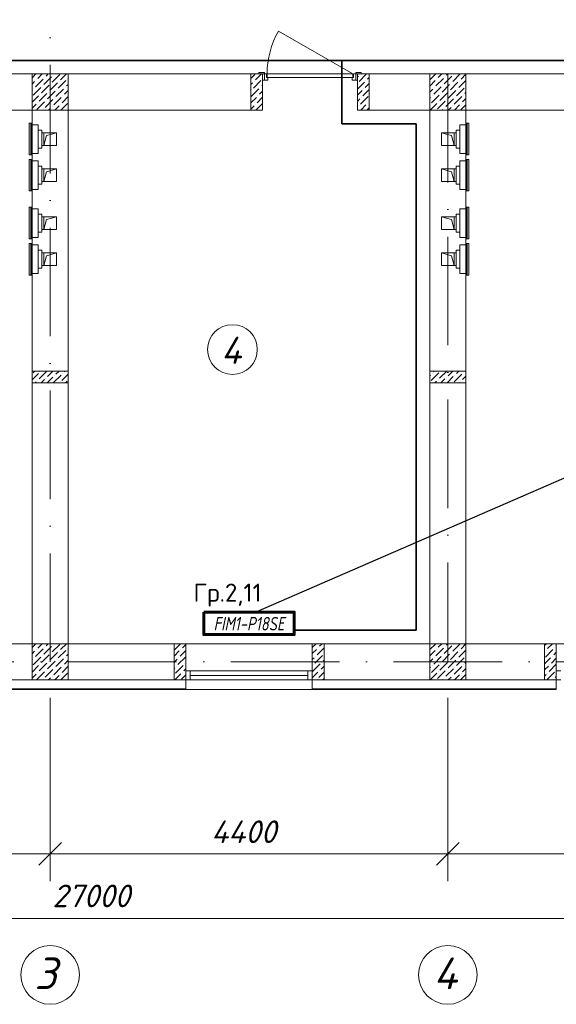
# Model space of a CAD drawing. Header units: millimetres. Extents: x 1114507 to 93926427, y 174473 to 817039.
# Tile 375 of 483: x 1909515 to 1915452, y 763038 to 773925. Entities that reach past the tile are written whole.
import ezdxf
from ezdxf.enums import TextEntityAlignment as Align

# ---------------------------------------------------------------- set-up
doc = ezdxf.new("R2010")
doc.units = ezdxf.units.MM
doc.linetypes.add('ACAD_ISO10W100', pattern=[18, 12, -3, 0, -3])
doc.linetypes.add('ADSK_Скрыто', pattern=[6, 3, -3])
for name, color, linetype, lineweight in [('_Hidden_', 7, 'ADSK_Скрыто', 9), ('Doors', 86, 'Continuous', 13), ('expl', 234, 'Continuous', 13), ('Mechanical Equipment', 7, 'Continuous', 18), ('PLAN', 250, 'Continuous', 25), ('Radiator', 40, 'Continuous', 60), ('размеры', 12, 'Continuous', 15), ('ТЕХНОЛОГИЯ', 36, 'Continuous', 18)]:
    doc.layers.add(name, color=color, linetype=linetype, lineweight=lineweight)
for name, color, linetype in [('chiller fankoyl', 7, 'Continuous'), ('RAZMERNAR', 152, 'Continuous'), ('ventilatsiya', 7, 'Continuous')]:
    doc.layers.add(name, color=color, linetype=linetype)
doc.styles.add('iso', font='isocpeur.TTF')
doc.styles.add('ISOC-330-0.77', font='isocpeui.ttf', dxfattribs={"width": 0.77, "height": 330})
doc.styles.get("Standard").update_dxf_attribs({"font": 'isocpeui.ttf'})
doc.styles.add('Суннат', font='ariali.ttf', dxfattribs={"height": 250})

# ---------------------------------------------------------------- blocks, each defined once
blk = doc.blocks.new('blokqav2mak')
at = {"color": 1, "linetype": 'ACAD_ISO10W100', "lineweight": 0, "ltscale": 100}
for p, q in [((1558682, 782425), (1558682, 766825)), ((1563082, 773325), (1563082, 766825)), ((1572682, 766825), (1545682, 766825))]:
    blk.add_line(p, q, dxfattribs=at)
at = {"lineweight": 0, "ltscale": 100}
for p, q in [((1558882, 773325), (1557682, 773325)), ((1561032, 773325), (1558882, 773325)), ((1558882, 773325), (1558882, 767025)), ((1561032, 772925), (1561032, 773325)), ((1562882, 773325), (1562082, 773325)), ((1562082, 772925), (1562082, 773325)), ((1562882, 773325), (1562882, 767025)), ((1570632, 773325), (1563282, 773325)), ((1558482, 772925), (1557682, 772925)), ((1558482, 772925), (1558482, 767025)), ((1561032, 772925), (1558882, 772925)), ((1562882, 772925), (1562082, 772925)), ((1570632, 772925), (1563282, 772925)), ((1563282, 772925), (1563282, 767025)), ((1557482, 767025), (1560052, 767025)), ((1560182, 767025), (1560182, 766625)), ((1561582, 767025), (1560182, 767025)), ((1561582, 767025), (1561582, 766625)), ((1561712, 767025), (1564282, 767025)), ((1564282, 767025), (1564282, 766625)), ((1565682, 767025), (1564282, 767025)), ((1557482, 766625), (1560182, 766625)), ((1561712, 766625), (1564152, 766625)), ((1561582, 766518), (1560182, 766518))]:
    blk.add_line(p, q, dxfattribs=at)
at = {"linetype": 'Continuous', "lineweight": 0, "ltscale": 100}
for p, q in [((1558482, 773282), (1558525, 773325)), ((1558482, 773214), (1558510, 773243)), ((1558519, 773184), (1558603, 773268)), ((1558527, 773260), (1558527, 773260)), ((1558544, 773276), (1558593, 773325)), ((1558611, 773209), (1558696, 773293)), ((1558620, 773285), (1558620, 773285)), ((1558637, 773302), (1558660, 773325)), ((1558704, 773234), (1558788, 773318)), ((1558712, 773310), (1558712, 773310)), ((1558771, 773167), (1558856, 773251)), ((1558780, 773243), (1558780, 773243)), ((1558797, 773260), (1558862, 773325)), ((1558872, 773268), (1558872, 773268)), ((1560902, 773274, 0), (1560947, 773319, 0)), ((1560930, 773167, 0), (1561014, 773251, 0)), ((1560938, 773243, 0), (1560938, 773243, 0)), ((1560955, 773260, 0), (1561020, 773325, 0)), ((1561031, 773268, 0), (1561031, 773268, 0)), ((1562082, 773292, 0), (1562092, 773302, 0)), ((1562082, 773157, 0), (1562159, 773234, 0)), ((1562100, 773243, 0), (1562183, 773325, 0)), ((1562109, 773319, 0), (1562109, 773319, 0)), ((1562176, 773251, 0), (1562176, 773251, 0)), ((1562193, 773268, 0), (1562212, 773287, 0)), ((1562882, 773191), (1562942, 773251)), ((1562883, 773260), (1562949, 773325)), ((1562950, 773192), (1563034, 773276)), ((1562959, 773268), (1562959, 773268)), ((1562976, 773285), (1563016, 773325)), ((1563043, 773217), (1563127, 773302)), ((1563051, 773293), (1563051, 773293)), ((1563068, 773310), (1563083, 773325)), ((1563110, 773150), (1563194, 773234)), ((1563136, 773243), (1563218, 773325)), ((1563144, 773318), (1563144, 773318)), ((1563203, 773175), (1563282, 773254)), ((1563211, 773251), (1563211, 773251)), ((1563228, 773268), (1563282, 773322)), ((1558482, 773147), (1558485, 773150)), ((1558494, 773091), (1558578, 773175)), ((1558502, 773167), (1558502, 773167)), ((1558586, 773116), (1558670, 773201)), ((1558595, 773192), (1558595, 773192)), ((1558653, 773049), (1558738, 773133)), ((1558662, 773125), (1558662, 773125)), ((1558679, 773142), (1558763, 773226)), ((1558687, 773217), (1558687, 773217)), ((1558746, 773074), (1558830, 773158)), ((1558754, 773150), (1558754, 773150)), ((1558839, 773100), (1558882, 773143)), ((1558847, 773175), (1558847, 773175)), ((1558864, 773192), (1558882, 773210)), ((1560902, 773207, 0), (1560921, 773226, 0)), ((1560904, 773074, 0), (1560989, 773159, 0)), ((1560913, 773150, 0), (1560913, 773150, 0)), ((1560997, 773100, 0), (1561032, 773135, 0)), ((1561005, 773175, 0), (1561005, 773175, 0)), ((1561022, 773192, 0), (1561032, 773202, 0)), ((1562082, 773090, 0), (1562134, 773142, 0)), ((1562084, 773226, 0), (1562084, 773226, 0)), ((1562143, 773083, 0), (1562212, 773152, 0)), ((1562151, 773159, 0), (1562151, 773159, 0)), ((1562168, 773175, 0), (1562212, 773220, 0)), ((1562882, 773124), (1562917, 773158)), ((1562925, 773100), (1563009, 773184)), ((1562933, 773175), (1562933, 773175)), ((1563018, 773125), (1563102, 773209)), ((1563026, 773201), (1563026, 773201)), ((1563085, 773057), (1563169, 773142)), ((1563093, 773133), (1563093, 773133)), ((1563119, 773226), (1563119, 773226)), ((1563178, 773083), (1563262, 773167)), ((1563186, 773158), (1563186, 773158)), ((1563270, 773108), (1563282, 773120)), ((1563279, 773184), (1563279, 773184)), ((1558482, 773012), (1558552, 773083)), ((1558536, 772931), (1558620, 773015)), ((1558561, 773024), (1558645, 773108)), ((1558569, 773100), (1558569, 773100)), ((1558628, 772956), (1558712, 773041)), ((1558637, 773032), (1558637, 773032)), ((1558721, 772982), (1558805, 773066)), ((1558729, 773057), (1558729, 773057)), ((1558813, 773007), (1558882, 773076)), ((1558822, 773083), (1558822, 773083)), ((1560902, 773005, 0), (1560963, 773066, 0)), ((1560972, 773007, 0), (1561032, 773067, 0)), ((1560980, 773083, 0), (1560980, 773083, 0)), ((1562082, 773022, 0), (1562109, 773049, 0)), ((1562117, 772990, 0), (1562201, 773074, 0)), ((1562126, 773066, 0), (1562126, 773066, 0)), ((1562210, 773015, 0), (1562212, 773018, 0)), ((1562882, 773057), (1562891, 773066)), ((1562900, 773007), (1562984, 773091)), ((1562908, 773083), (1562908, 773083)), ((1562967, 772940), (1563051, 773024)), ((1562976, 773015), (1562976, 773015)), ((1562992, 773032), (1563077, 773116)), ((1563001, 773108), (1563001, 773108)), ((1563060, 772965), (1563144, 773049)), ((1563068, 773041), (1563068, 773041)), ((1563152, 772990), (1563237, 773074)), ((1563161, 773066), (1563161, 773066)), ((1563245, 773015), (1563282, 773052)), ((1563253, 773091), (1563253, 773091)), ((1558482, 772945), (1558527, 772990)), ((1558544, 773007), (1558544, 773007)), ((1558611, 772940), (1558611, 772940)), ((1558664, 772925), (1558687, 772948)), ((1558704, 772965), (1558704, 772965)), ((1558732, 772925), (1558780, 772973)), ((1558797, 772990), (1558797, 772990)), ((1558799, 772925), (1558872, 772999)), ((1558881, 772940), (1558882, 772941)), ((1560902, 772937, 0), (1560938, 772973, 0)), ((1560955, 772990, 0), (1560955, 772990, 0)), ((1560957, 772925, 0), (1561031, 772999, 0)), ((1562082, 772955, 0), (1562084, 772957, 0)), ((1562100, 772973, 0), (1562100, 772973, 0)), ((1562120, 772925, 0), (1562176, 772982, 0)), ((1562187, 772925, 0), (1562212, 772950, 0)), ((1562193, 772999, 0), (1562193, 772999, 0)), ((1562883, 772990), (1562883, 772990)), ((1562885, 772925), (1562959, 772999)), ((1563020, 772925), (1563026, 772931)), ((1563043, 772948), (1563043, 772948)), ((1563087, 772925), (1563119, 772956)), ((1563136, 772973), (1563136, 772973)), ((1563155, 772925), (1563211, 772982)), ((1563222, 772925), (1563282, 772985)), ((1563228, 772999), (1563228, 772999)), ((1558482, 769944, 0), (1558551, 770013, 0)), ((1558492, 770021, 0), (1558511, 770040, 0)), ((1558559, 769954, 0), (1558644, 770038, 0)), ((1558568, 770030, 0), (1558568, 770030, 0)), ((1558635, 769962, 0), (1558635, 769962, 0)), ((1558650, 769910, 0), (1558711, 769971, 0)), ((1558652, 769979, 0), (1558713, 770040, 0)), ((1558719, 769912, 0), (1558804, 769996, 0)), ((1558728, 769987, 0), (1558728, 769987, 0)), ((1558745, 770004, 0), (1558780, 770040, 0)), ((1558812, 769937, 0), (1558882, 770007, 0)), ((1558820, 770013, 0), (1558820, 770013, 0)), ((1558837, 770030, 0), (1558848, 770040, 0)), ((1562882, 769988, 0), (1562890, 769996, 0)), ((1562898, 769937, 0), (1562982, 770021, 0)), ((1562907, 770013, 0), (1562907, 770013, 0)), ((1562924, 770030, 0), (1562934, 770040, 0)), ((1562991, 769962, 0), (1563069, 770040, 0)), ((1562999, 770038, 0), (1562999, 770038, 0)), ((1563067, 769971, 0), (1563067, 769971, 0)), ((1563074, 769910, 0), (1563142, 769979, 0)), ((1563084, 769987, 0), (1563136, 770040, 0)), ((1563151, 769920, 0), (1563235, 770004, 0)), ((1563159, 769996, 0), (1563159, 769996, 0)), ((1563176, 770013, 0), (1563204, 770040, 0)), ((1563243, 769945, 0), (1563282, 769984, 0)), ((1563252, 770021, 0), (1563252, 770021, 0)), ((1563269, 770038, 0), (1563271, 770040, 0)), ((1558516, 769910, 0), (1558526, 769920, 0)), ((1558543, 769937, 0), (1558543, 769937, 0)), ((1558583, 769910, 0), (1558618, 769945, 0)), ((1558795, 769920, 0), (1558795, 769920, 0)), ((1558853, 769910, 0), (1558871, 769928, 0)), ((1562939, 769910, 0), (1562957, 769928, 0)), ((1562974, 769945, 0), (1562974, 769945, 0)), ((1563006, 769910, 0), (1563050, 769954, 0)), ((1563208, 769910, 0), (1563210, 769912, 0)), ((1563227, 769928, 0), (1563227, 769928, 0)), ((1563276, 769910, 0), (1563282, 769917, 0)), ((1558482, 766982), (1558525, 767025)), ((1558544, 766976), (1558593, 767025)), ((1558637, 767002), (1558660, 767025)), ((1558797, 766960), (1558862, 767025)), ((1560052, 766954, 0), (1560123, 767025, 0)), ((1561582, 766983, 0), (1561624, 767025, 0)), ((1561662, 766996, 0), (1561691, 767025, 0)), ((1562883, 766960), (1562949, 767025)), ((1562976, 766985), (1563016, 767025)), ((1563068, 767010), (1563083, 767025)), ((1563136, 766943), (1563218, 767025)), ((1563228, 766968), (1563282, 767022)), ((1564152, 767004, 0), (1564173, 767025, 0)), ((1564186, 766971, 0), (1564240, 767025, 0)), ((1558482, 766914), (1558510, 766943)), ((1558519, 766884), (1558603, 766968)), ((1558527, 766960), (1558527, 766960)), ((1558611, 766909), (1558696, 766993)), ((1558620, 766985), (1558620, 766985)), ((1558679, 766842), (1558763, 766926)), ((1558687, 766917), (1558687, 766917)), ((1558704, 766934), (1558788, 767018)), ((1558712, 767010), (1558712, 767010)), ((1558771, 766867), (1558856, 766951)), ((1558780, 766943), (1558780, 766943)), ((1558872, 766968), (1558872, 766968)), ((1560052, 766886, 0), (1560111, 766945, 0)), ((1560119, 766886, 0), (1560182, 766949, 0)), ((1560128, 766962, 0), (1560128, 766962, 0)), ((1560145, 766979, 0), (1560182, 767016, 0)), ((1561582, 766916, 0), (1561628, 766962, 0)), ((1561637, 766903, 0), (1561712, 766979, 0)), ((1561645, 766979, 0), (1561645, 766979, 0)), ((1562882, 766891), (1562942, 766951)), ((1562950, 766892), (1563034, 766976)), ((1562959, 766968), (1562959, 766968)), ((1563043, 766917), (1563127, 767002)), ((1563051, 766993), (1563051, 766993)), ((1563110, 766850), (1563194, 766934)), ((1563119, 766926), (1563119, 766926)), ((1563144, 767018), (1563144, 767018)), ((1563203, 766875), (1563282, 766954)), ((1563211, 766951), (1563211, 766951)), ((1564152, 766937, 0), (1564152, 766937, 0)), ((1564161, 766878, 0), (1564245, 766962, 0)), ((1564169, 766954, 0), (1564169, 766954, 0)), ((1564253, 766903, 0), (1564282, 766932, 0)), ((1564262, 766979, 0), (1564262, 766979, 0)), ((1564278, 766996, 0), (1564282, 767000, 0)), ((1558482, 766847), (1558485, 766850)), ((1558494, 766791), (1558578, 766875)), ((1558502, 766867), (1558502, 766867)), ((1558561, 766724), (1558645, 766808)), ((1558586, 766816), (1558670, 766901)), ((1558595, 766892), (1558595, 766892)), ((1558653, 766749), (1558738, 766833)), ((1558662, 766825), (1558662, 766825)), ((1558746, 766774), (1558830, 766858)), ((1558754, 766850), (1558754, 766850)), ((1558839, 766800), (1558882, 766843)), ((1558847, 766875), (1558847, 766875)), ((1558864, 766892), (1558882, 766910)), ((1560052, 766819, 0), (1560086, 766853, 0)), ((1560094, 766794, 0), (1560178, 766878, 0)), ((1560103, 766870, 0), (1560103, 766870, 0)), ((1561582, 766849, 0), (1561603, 766870, 0)), ((1561612, 766811, 0), (1561696, 766895, 0)), ((1561620, 766886, 0), (1561620, 766886, 0)), ((1561687, 766819, 0), (1561687, 766819, 0)), ((1561704, 766836, 0), (1561712, 766844, 0)), ((1562882, 766824), (1562917, 766858)), ((1562925, 766800), (1563009, 766884)), ((1562933, 766875), (1562933, 766875)), ((1562992, 766732), (1563077, 766816)), ((1563001, 766808), (1563001, 766808)), ((1563018, 766825), (1563102, 766909)), ((1563026, 766901), (1563026, 766901)), ((1563085, 766757), (1563169, 766842)), ((1563093, 766833), (1563093, 766833)), ((1563178, 766783), (1563262, 766867)), ((1563186, 766858), (1563186, 766858)), ((1563270, 766808), (1563282, 766820)), ((1563279, 766884), (1563279, 766884)), ((1564152, 766802, 0), (1564219, 766870, 0)), ((1564228, 766811, 0), (1564282, 766865, 0)), ((1564236, 766886, 0), (1564236, 766886, 0)), ((1558482, 766712), (1558552, 766783)), ((1558536, 766631), (1558620, 766715)), ((1558544, 766707), (1558544, 766707)), ((1558569, 766800), (1558569, 766800)), ((1558628, 766656), (1558712, 766741)), ((1558637, 766732), (1558637, 766732)), ((1558721, 766682), (1558805, 766766)), ((1558729, 766757), (1558729, 766757)), ((1558799, 766625), (1558872, 766699)), ((1558813, 766707), (1558882, 766776)), ((1558822, 766783), (1558822, 766783)), ((1560052, 766752, 0), (1560060, 766760, 0)), ((1560069, 766701, 0), (1560153, 766785, 0)), ((1560077, 766777, 0), (1560077, 766777, 0)), ((1560145, 766710, 0), (1560145, 766710, 0)), ((1560161, 766726, 0), (1560182, 766747, 0)), ((1560170, 766802, 0), (1560170, 766802, 0)), ((1561582, 766646, 0), (1561645, 766710, 0)), ((1561586, 766718, 0), (1561670, 766802, 0)), ((1561595, 766794, 0), (1561595, 766794, 0)), ((1561654, 766651, 0), (1561712, 766709, 0)), ((1561662, 766726, 0), (1561662, 766726, 0)), ((1561679, 766743, 0), (1561712, 766776, 0)), ((1562882, 766757), (1562891, 766766)), ((1562885, 766625), (1562959, 766699)), ((1562900, 766707), (1562984, 766791)), ((1562908, 766783), (1562908, 766783)), ((1562967, 766640), (1563051, 766724)), ((1562976, 766715), (1562976, 766715)), ((1563060, 766665), (1563144, 766749)), ((1563068, 766741), (1563068, 766741)), ((1563152, 766690), (1563237, 766774)), ((1563161, 766766), (1563161, 766766)), ((1563228, 766699), (1563228, 766699)), ((1563245, 766715), (1563282, 766752)), ((1563253, 766791), (1563253, 766791)), ((1564152, 766735, 0), (1564194, 766777, 0)), ((1564177, 766625, 0), (1564262, 766710, 0)), ((1564186, 766701, 0), (1564186, 766701, 0)), ((1564203, 766718, 0), (1564282, 766797, 0)), ((1564211, 766794, 0), (1564211, 766794, 0)), ((1564278, 766726, 0), (1564278, 766726, 0)), ((1558482, 766645), (1558527, 766690)), ((1558611, 766640), (1558611, 766640)), ((1558664, 766625), (1558687, 766648)), ((1558704, 766665), (1558704, 766665)), ((1558732, 766625), (1558780, 766673)), ((1558797, 766690), (1558797, 766690)), ((1558881, 766640), (1558882, 766641)), ((1560060, 766625, 0), (1560128, 766693, 0)), ((1560136, 766634, 0), (1560182, 766680, 0)), ((1561637, 766634, 0), (1561637, 766634, 0)), ((1561695, 766625, 0), (1561712, 766642, 0)), ((1562883, 766690), (1562883, 766690)), ((1563020, 766625), (1563026, 766631)), ((1563043, 766648), (1563043, 766648)), ((1563087, 766625), (1563119, 766656)), ((1563136, 766673), (1563136, 766673)), ((1563155, 766625), (1563211, 766682)), ((1563222, 766625), (1563282, 766685)), ((1564152, 766667, 0), (1564169, 766684, 0)), ((1564253, 766634, 0), (1564253, 766634, 0)), ((1564270, 766651, 0), (1564282, 766663, 0))]:
    blk.add_line(p, q, dxfattribs=at)
at = {"color": 5, "lineweight": 0}
for p, q in [((1560182, 766725), (1560232, 766725)), ((1560182, 766625), (1560182, 766725)), ((1561532, 766725), (1560232, 766725)), ((1560232, 766725), (1560232, 766625)), ((1561582, 766725), (1561532, 766725)), ((1561532, 766725), (1561532, 766625)), ((1561582, 766625), (1561582, 766725)), ((1564282, 766725), (1564332, 766725)), ((1564282, 766625), (1564282, 766725)), ((1560232, 766625), (1560182, 766625)), ((1561532, 766675), (1560232, 766675)), ((1561532, 766625), (1560232, 766625)), ((1561532, 766625), (1561582, 766625)), ((1564332, 766625), (1564282, 766625))]:
    blk.add_line(p, q, dxfattribs=at)
at = {"color": 252, "lineweight": 0, "ltscale": 100}
for p, q in [((1560182, 766625), (1560182, 766517)), ((1561582, 766625), (1561582, 766518)), ((1564282, 766625), (1564282, 766518)), ((1557482, 766518), (1560182, 766518)), ((1561582, 766518), (1564282, 766518))]:
    blk.add_line(p, q, dxfattribs=at)
at = {"color": 32, "lineweight": 0, "ltscale": 100}
for p, q in [((1557482, 766525), (1560182, 766525)), ((1561582, 766525), (1564282, 766525))]:
    blk.add_line(p, q, dxfattribs=at)
at = {"color": 0, "linetype": 'ByBlock', "lineweight": 0}
for p, q in [((1558807, 764826), (1558557, 764576)), ((1558557, 764576), (1558807, 764826)), ((1563207, 764826), (1562957, 764576)), ((1562957, 764576), (1563207, 764826))]:
    blk.add_line(p, q, dxfattribs=at)
at = {"layer": '_Hidden_', "color": 5, "lineweight": 0}
for p, q in [((1558478, 772780), (1558479, 772780)), ((1558482, 772764), (1558482, 772764)), ((1558482, 772764), (1558482, 772764)), ((1558525, 772764), (1558525, 772764)), ((1558525, 772764), (1558525, 772764)), ((1558549, 772764), (1558549, 772764)), ((1558549, 772764), (1558549, 772764)), ((1563215, 772764), (1563215, 772764)), ((1563215, 772764), (1563215, 772764)), ((1563239, 772764), (1563239, 772764)), ((1563239, 772764), (1563239, 772764)), ((1563282, 772764), (1563282, 772764)), ((1563282, 772764), (1563282, 772764)), ((1563286, 772780), (1563285, 772780)), ((1558479, 772431), (1558478, 772431)), ((1558478, 772380), (1558479, 772380)), ((1558482, 772446), (1558482, 772446)), ((1558482, 772446), (1558482, 772446)), ((1558482, 772364), (1558482, 772364)), ((1558482, 772364), (1558482, 772364)), ((1558525, 772446), (1558525, 772446)), ((1558525, 772446), (1558525, 772446)), ((1558525, 772364), (1558525, 772364)), ((1558525, 772364), (1558525, 772364)), ((1558549, 772446), (1558549, 772446)), ((1558549, 772446), (1558549, 772446)), ((1558549, 772364), (1558549, 772364)), ((1558549, 772364), (1558549, 772364)), ((1563215, 772446), (1563215, 772446)), ((1563215, 772446), (1563215, 772446)), ((1563215, 772364), (1563215, 772364)), ((1563215, 772364), (1563215, 772364)), ((1563239, 772446), (1563239, 772446)), ((1563239, 772446), (1563239, 772446)), ((1563239, 772364), (1563239, 772364)), ((1563239, 772364), (1563239, 772364)), ((1563282, 772446), (1563282, 772446)), ((1563282, 772446), (1563282, 772446)), ((1563282, 772364), (1563282, 772364)), ((1563282, 772364), (1563282, 772364)), ((1563285, 772431), (1563286, 772431)), ((1563286, 772380), (1563285, 772380)), ((1558479, 772031), (1558478, 772031)), ((1558482, 772047), (1558482, 772046)), ((1558482, 772046), (1558482, 772047)), ((1558525, 772047), (1558525, 772046)), ((1558525, 772046), (1558525, 772047)), ((1558549, 772046), (1558549, 772047)), ((1558549, 772047), (1558549, 772046)), ((1563215, 772046), (1563215, 772047)), ((1563215, 772047), (1563215, 772046)), ((1563239, 772047), (1563239, 772046)), ((1563239, 772046), (1563239, 772047)), ((1563282, 772047), (1563282, 772046)), ((1563282, 772046), (1563282, 772047)), ((1563285, 772031), (1563286, 772031)), ((1558478, 771851), (1558479, 771851)), ((1558482, 771835), (1558482, 771835)), ((1558482, 771835), (1558482, 771835)), ((1558525, 771835), (1558525, 771835)), ((1558525, 771835), (1558525, 771835)), ((1558549, 771835), (1558549, 771835)), ((1558549, 771835), (1558549, 771835)), ((1563215, 771835), (1563215, 771835)), ((1563215, 771835), (1563215, 771835)), ((1563239, 771835), (1563239, 771835)), ((1563239, 771835), (1563239, 771835)), ((1563282, 771835), (1563282, 771835)), ((1563282, 771835), (1563282, 771835)), ((1563286, 771851), (1563285, 771851)), ((1558479, 771502), (1558478, 771502)), ((1558482, 771517), (1558482, 771517)), ((1558482, 771517), (1558482, 771517)), ((1558525, 771517), (1558525, 771517)), ((1558525, 771517), (1558525, 771517)), ((1558549, 771517), (1558549, 771517)), ((1558549, 771517), (1558549, 771517)), ((1563215, 771517), (1563215, 771517)), ((1563215, 771517), (1563215, 771517)), ((1563239, 771517), (1563239, 771517)), ((1563239, 771517), (1563239, 771517)), ((1563282, 771517), (1563282, 771517)), ((1563282, 771517), (1563282, 771517)), ((1563285, 771502), (1563286, 771502)), ((1558478, 771451), (1558479, 771451)), ((1558482, 771435), (1558482, 771436)), ((1558482, 771436), (1558482, 771435)), ((1558525, 771436), (1558525, 771435)), ((1558525, 771435), (1558525, 771436)), ((1558549, 771435), (1558549, 771436)), ((1558549, 771436), (1558549, 771435)), ((1563215, 771435), (1563215, 771436)), ((1563215, 771436), (1563215, 771435)), ((1563239, 771436), (1563239, 771435)), ((1563239, 771435), (1563239, 771436)), ((1563282, 771435), (1563282, 771436)), ((1563282, 771436), (1563282, 771435)), ((1563286, 771451), (1563285, 771451)), ((1558479, 771102), (1558478, 771102)), ((1558482, 771118), (1558482, 771118)), ((1558482, 771118), (1558482, 771118)), ((1558525, 771118), (1558525, 771118)), ((1558525, 771118), (1558525, 771118)), ((1558549, 771118), (1558549, 771118)), ((1558549, 771118), (1558549, 771118)), ((1563215, 771118), (1563215, 771118)), ((1563215, 771118), (1563215, 771118)), ((1563239, 771118), (1563239, 771118)), ((1563239, 771118), (1563239, 771118)), ((1563282, 771118), (1563282, 771118)), ((1563282, 771118), (1563282, 771118)), ((1563285, 771102), (1563286, 771102))]:
    blk.add_line(p, q, dxfattribs=at)
at = {"layer": 'Doors', "lineweight": 0}
for p, q in [((1562032, 773325), (1561209, 773800)), ((1561052, 773340), (1560992, 773340)), ((1560992, 773340), (1560992, 773325)), ((1561052, 773325), (1561052, 773340)), ((1562122, 773340), (1562062, 773340)), ((1562062, 773340), (1562062, 773325)), ((1562122, 773325), (1562122, 773340)), ((1560992, 773325), (1561052, 773325)), ((1561052, 773325), (1561032, 773325)), ((1561032, 773325), (1561032, 773255)), ((1561032, 773255), (1561052, 773255)), ((1561052, 773255), (1561052, 773325)), ((1561052, 773325), (1561077, 773325)), ((1561052, 773255), (1561052, 773325)), ((1561092, 773255), (1561052, 773255)), ((1561077, 773325), (1561077, 773285)), ((1561077, 773285), (1561092, 773285)), ((1562032, 773325), (1561082, 773325)), ((1561082, 773325), (1561082, 773285)), ((1561082, 773285), (1562032, 773285)), ((1561092, 773285), (1561092, 773255)), ((1562022, 773285), (1562022, 773255)), ((1562037, 773285), (1562022, 773285)), ((1562022, 773255), (1562062, 773255)), ((1562032, 773285), (1562032, 773325)), ((1562062, 773325), (1562037, 773325)), ((1562037, 773325), (1562037, 773285)), ((1562062, 773255), (1562062, 773325)), ((1562062, 773255), (1562062, 773325)), ((1562062, 773325), (1562082, 773325)), ((1562062, 773325), (1562122, 773325)), ((1562082, 773255), (1562062, 773255)), ((1562082, 773325), (1562082, 773255))]:
    blk.add_line(p, q, dxfattribs=at)
blk.add_arc((1562032, 773325), 950, 150, 180, dxfattribs=at)
at = {"layer": 'Mechanical Equipment', "color": 5, "lineweight": 0}
for p, q in [((1558450, 772780), (1558450, 772431)), ((1558450, 772780), (1558460, 772780)), ((1558460, 772780), (1558469, 772780)), ((1558469, 772780), (1558479, 772780)), ((1558469, 772431), (1558469, 772780)), ((1558479, 772431), (1558479, 772780)), ((1558479, 772431), (1558479, 772780)), ((1558525, 772764), (1558482, 772764)), ((1558482, 772754), (1558482, 772764)), ((1558482, 772764), (1558482, 772764)), ((1558482, 772456), (1558482, 772754)), ((1558549, 772764), (1558525, 772764)), ((1558525, 772764), (1558525, 772764)), ((1558525, 772764), (1558525, 772764)), ((1558549, 772764), (1558549, 772764)), ((1558549, 772764), (1558549, 772754)), ((1558549, 772754), (1558549, 772456)), ((1558590, 772705), (1558549, 772705)), ((1558590, 772705), (1558590, 772505)), ((1563174, 772705), (1563215, 772705)), ((1563174, 772705), (1563174, 772505)), ((1563215, 772764), (1563239, 772764)), ((1563215, 772764), (1563215, 772764)), ((1563215, 772764), (1563215, 772754)), ((1563215, 772754), (1563215, 772456)), ((1563239, 772764), (1563282, 772764)), ((1563239, 772764), (1563239, 772764)), ((1563239, 772764), (1563239, 772764)), ((1563282, 772754), (1563282, 772764)), ((1563282, 772764), (1563282, 772764)), ((1563282, 772456), (1563282, 772754)), ((1563285, 772431), (1563285, 772780)), ((1563285, 772431), (1563285, 772780)), ((1563295, 772780), (1563285, 772780)), ((1563305, 772780), (1563295, 772780)), ((1563295, 772431), (1563295, 772780)), ((1563314, 772780), (1563305, 772780)), ((1563314, 772780), (1563314, 772431)), ((1558549, 772505), (1558590, 772505)), ((1563215, 772505), (1563174, 772505)), ((1558460, 772431), (1558450, 772431)), ((1558450, 772380), (1558450, 772031)), ((1558450, 772380), (1558460, 772380)), ((1558469, 772431), (1558460, 772431)), ((1558460, 772380), (1558469, 772380)), ((1558479, 772431), (1558469, 772431)), ((1558469, 772380), (1558479, 772380)), ((1558469, 772031), (1558469, 772380)), ((1558479, 772031), (1558479, 772380)), ((1558479, 772031), (1558479, 772380)), ((1558482, 772446), (1558482, 772456)), ((1558482, 772446), (1558525, 772446)), ((1558482, 772446), (1558482, 772446)), ((1558525, 772364), (1558482, 772364)), ((1558482, 772354), (1558482, 772364)), ((1558482, 772364), (1558482, 772364)), ((1558525, 772446), (1558549, 772446)), ((1558525, 772446), (1558525, 772446)), ((1558525, 772446), (1558525, 772446)), ((1558549, 772364), (1558525, 772364)), ((1558525, 772364), (1558525, 772364)), ((1558525, 772364), (1558525, 772364)), ((1558549, 772456), (1558549, 772446)), ((1558549, 772446), (1558549, 772446)), ((1558549, 772364), (1558549, 772364)), ((1558549, 772364), (1558549, 772354)), ((1563215, 772456), (1563215, 772446)), ((1563239, 772446), (1563215, 772446)), ((1563215, 772446), (1563215, 772446)), ((1563215, 772364), (1563239, 772364)), ((1563215, 772364), (1563215, 772364)), ((1563215, 772364), (1563215, 772354)), ((1563282, 772446), (1563239, 772446)), ((1563239, 772446), (1563239, 772446)), ((1563239, 772446), (1563239, 772446)), ((1563239, 772364), (1563282, 772364)), ((1563239, 772364), (1563239, 772364)), ((1563239, 772364), (1563239, 772364)), ((1563282, 772446), (1563282, 772456)), ((1563282, 772446), (1563282, 772446)), ((1563282, 772354), (1563282, 772364)), ((1563282, 772364), (1563282, 772364)), ((1563285, 772431), (1563295, 772431)), ((1563285, 772031), (1563285, 772380)), ((1563285, 772031), (1563285, 772380)), ((1563295, 772380), (1563285, 772380)), ((1563295, 772431), (1563305, 772431)), ((1563305, 772380), (1563295, 772380)), ((1563295, 772031), (1563295, 772380)), ((1563305, 772431), (1563314, 772431)), ((1563314, 772380), (1563305, 772380)), ((1563314, 772380), (1563314, 772031)), ((1558482, 772056), (1558482, 772354)), ((1558549, 772354), (1558549, 772056)), ((1558590, 772305), (1558549, 772305)), ((1558590, 772305), (1558590, 772105)), ((1563174, 772305), (1563215, 772305)), ((1563174, 772305), (1563174, 772105)), ((1563215, 772354), (1563215, 772056)), ((1563282, 772056), (1563282, 772354)), ((1558460, 772031), (1558450, 772031)), ((1558469, 772031), (1558460, 772031)), ((1558479, 772031), (1558469, 772031)), ((1558482, 772046), (1558482, 772056)), ((1558482, 772047), (1558482, 772046)), ((1558482, 772046), (1558525, 772046)), ((1558525, 772047), (1558525, 772046)), ((1558525, 772046), (1558525, 772047)), ((1558525, 772046), (1558549, 772046)), ((1558549, 772105), (1558590, 772105)), ((1558549, 772056), (1558549, 772046)), ((1558549, 772046), (1558549, 772047)), ((1563215, 772105), (1563174, 772105)), ((1563215, 772056), (1563215, 772046)), ((1563215, 772046), (1563215, 772047)), ((1563239, 772046), (1563215, 772046)), ((1563239, 772047), (1563239, 772046)), ((1563239, 772046), (1563239, 772047)), ((1563282, 772046), (1563239, 772046)), ((1563282, 772046), (1563282, 772056)), ((1563282, 772047), (1563282, 772046)), ((1563285, 772031), (1563295, 772031)), ((1563295, 772031), (1563305, 772031)), ((1563305, 772031), (1563314, 772031)), ((1558450, 771851), (1558450, 771502)), ((1558450, 771851), (1558460, 771851)), ((1558460, 771851), (1558469, 771851)), ((1558469, 771851), (1558479, 771851)), ((1558469, 771502), (1558469, 771851)), ((1558479, 771502), (1558479, 771851)), ((1558479, 771502), (1558479, 771851)), ((1558525, 771835), (1558482, 771835)), ((1558482, 771825), (1558482, 771835)), ((1558482, 771835), (1558482, 771835)), ((1558482, 771527), (1558482, 771825)), ((1558549, 771835), (1558525, 771835)), ((1558525, 771835), (1558525, 771835)), ((1558525, 771835), (1558525, 771835)), ((1558549, 771835), (1558549, 771835)), ((1558549, 771835), (1558549, 771825)), ((1558549, 771825), (1558549, 771527)), ((1563215, 771835), (1563239, 771835)), ((1563215, 771835), (1563215, 771835)), ((1563215, 771835), (1563215, 771825)), ((1563215, 771825), (1563215, 771527)), ((1563239, 771835), (1563282, 771835)), ((1563239, 771835), (1563239, 771835)), ((1563239, 771835), (1563239, 771835)), ((1563282, 771825), (1563282, 771835)), ((1563282, 771835), (1563282, 771835)), ((1563282, 771527), (1563282, 771825)), ((1563285, 771502), (1563285, 771851)), ((1563285, 771502), (1563285, 771851)), ((1563295, 771851), (1563285, 771851)), ((1563305, 771851), (1563295, 771851)), ((1563295, 771502), (1563295, 771851)), ((1563314, 771851), (1563305, 771851)), ((1563314, 771851), (1563314, 771502)), ((1558590, 771776), (1558549, 771776)), ((1558590, 771776), (1558590, 771576)), ((1563174, 771776), (1563215, 771776)), ((1563174, 771776), (1563174, 771576)), ((1558460, 771502), (1558450, 771502)), ((1558469, 771502), (1558460, 771502)), ((1558479, 771502), (1558469, 771502)), ((1558482, 771517), (1558482, 771527)), ((1558482, 771517), (1558525, 771517)), ((1558482, 771517), (1558482, 771517)), ((1558525, 771517), (1558549, 771517)), ((1558525, 771517), (1558525, 771517)), ((1558525, 771517), (1558525, 771517)), ((1558549, 771576), (1558590, 771576)), ((1558549, 771527), (1558549, 771517)), ((1558549, 771517), (1558549, 771517)), ((1563215, 771576), (1563174, 771576)), ((1563215, 771527), (1563215, 771517)), ((1563239, 771517), (1563215, 771517)), ((1563215, 771517), (1563215, 771517)), ((1563282, 771517), (1563239, 771517)), ((1563239, 771517), (1563239, 771517)), ((1563239, 771517), (1563239, 771517)), ((1563282, 771517), (1563282, 771527)), ((1563282, 771517), (1563282, 771517)), ((1563285, 771502), (1563295, 771502)), ((1563295, 771502), (1563305, 771502)), ((1563305, 771502), (1563314, 771502)), ((1558450, 771451), (1558450, 771102)), ((1558450, 771451), (1558460, 771451)), ((1558460, 771451), (1558469, 771451)), ((1558469, 771451), (1558479, 771451)), ((1558469, 771102), (1558469, 771451)), ((1558479, 771102), (1558479, 771451)), ((1558479, 771102), (1558479, 771451)), ((1558525, 771436), (1558482, 771436)), ((1558482, 771426), (1558482, 771436)), ((1558482, 771436), (1558482, 771435)), ((1558482, 771128), (1558482, 771426)), ((1558549, 771436), (1558525, 771436)), ((1558525, 771436), (1558525, 771435)), ((1558525, 771435), (1558525, 771436)), ((1558549, 771435), (1558549, 771436)), ((1558549, 771436), (1558549, 771426)), ((1558549, 771426), (1558549, 771128)), ((1558590, 771377), (1558549, 771377)), ((1558590, 771377), (1558590, 771177)), ((1563174, 771377), (1563215, 771377)), ((1563174, 771377), (1563174, 771177)), ((1563215, 771436), (1563239, 771436)), ((1563215, 771435), (1563215, 771436)), ((1563215, 771436), (1563215, 771426)), ((1563215, 771426), (1563215, 771128)), ((1563239, 771436), (1563282, 771436)), ((1563239, 771436), (1563239, 771435)), ((1563239, 771435), (1563239, 771436)), ((1563282, 771426), (1563282, 771436)), ((1563282, 771436), (1563282, 771435)), ((1563282, 771128), (1563282, 771426)), ((1563285, 771102), (1563285, 771451)), ((1563285, 771102), (1563285, 771451)), ((1563295, 771451), (1563285, 771451)), ((1563305, 771451), (1563295, 771451)), ((1563295, 771102), (1563295, 771451)), ((1563314, 771451), (1563305, 771451)), ((1563314, 771451), (1563314, 771102)), ((1558549, 771177), (1558590, 771177)), ((1563215, 771177), (1563174, 771177)), ((1558460, 771102), (1558450, 771102)), ((1558469, 771102), (1558460, 771102)), ((1558479, 771102), (1558469, 771102)), ((1558482, 771118), (1558482, 771128)), ((1558482, 771118), (1558525, 771118)), ((1558482, 771118), (1558482, 771118)), ((1558525, 771118), (1558549, 771118)), ((1558525, 771118), (1558525, 771118)), ((1558525, 771118), (1558525, 771118)), ((1558549, 771128), (1558549, 771118)), ((1558549, 771118), (1558549, 771118)), ((1563215, 771128), (1563215, 771118)), ((1563239, 771118), (1563215, 771118)), ((1563215, 771118), (1563215, 771118)), ((1563282, 771118), (1563239, 771118)), ((1563239, 771118), (1563239, 771118)), ((1563239, 771118), (1563239, 771118)), ((1563282, 771118), (1563282, 771128)), ((1563282, 771118), (1563282, 771118)), ((1563285, 771102), (1563295, 771102)), ((1563295, 771102), (1563305, 771102)), ((1563305, 771102), (1563314, 771102))]:
    blk.add_line(p, q, dxfattribs=at)
at = {"layer": 'PLAN', "color": 158, "lineweight": 0}
for centre in [(1558682, 763363), (1563082, 763363)]:
    blk.add_circle(centre, 325, dxfattribs=at)
at = {"layer": 'RAZMERNAR', "lineweight": 0, "ltscale": 100}
for p, q in [((1558682, 766425), (1558682, 764401)), ((1558682, 766425), (1558682, 764401)), ((1563082, 766425), (1563082, 764401)), ((1563082, 766425), (1563082, 764401)), ((1558832, 764701), (1548932, 764701)), ((1563232, 764701), (1558532, 764701)), ((1568432, 764701), (1562932, 764701)), ((1572832, 763987), (1545532, 763987))]:
    blk.add_line(p, q, dxfattribs=at)
at = {"layer": 'ventilatsiya', "lineweight": 0, "ltscale": 100}
for p, q in [((1558657, 772675), (1558590, 772675)), ((1558752, 772675), (1558612, 772675)), ((1558612, 772675), (1558612, 772535)), ((1558612, 772535), (1558641, 772643)), ((1558641, 772643), (1558752, 772675)), ((1558752, 772535), (1558752, 772675)), ((1563123, 772643), (1563012, 772675)), ((1563012, 772535), (1563012, 772675)), ((1563012, 772675), (1563152, 772675)), ((1563107, 772675), (1563174, 772675)), ((1563152, 772535), (1563123, 772643)), ((1563152, 772675), (1563152, 772535)), ((1558657, 772535), (1558590, 772535)), ((1558612, 772535), (1558752, 772535)), ((1563152, 772535), (1563012, 772535)), ((1563107, 772535), (1563174, 772535)), ((1558657, 772275), (1558590, 772275)), ((1558752, 772275), (1558612, 772275)), ((1558612, 772275), (1558612, 772135)), ((1558641, 772244), (1558752, 772275)), ((1558752, 772135), (1558752, 772275)), ((1563123, 772244), (1563012, 772275)), ((1563012, 772135), (1563012, 772275)), ((1563012, 772275), (1563152, 772275)), ((1563107, 772275), (1563174, 772275)), ((1563152, 772275), (1563152, 772135)), ((1558612, 772135), (1558641, 772244)), ((1563152, 772135), (1563123, 772244)), ((1558657, 772135), (1558590, 772135)), ((1558612, 772135), (1558752, 772135)), ((1563152, 772135), (1563012, 772135)), ((1563107, 772135), (1563174, 772135)), ((1558657, 771746), (1558590, 771746)), ((1558752, 771746), (1558612, 771746)), ((1558612, 771746), (1558612, 771606)), ((1558612, 771606), (1558641, 771714)), ((1558641, 771714), (1558752, 771746)), ((1558752, 771606), (1558752, 771746)), ((1563123, 771714), (1563012, 771746)), ((1563012, 771606), (1563012, 771746)), ((1563012, 771746), (1563152, 771746)), ((1563107, 771746), (1563174, 771746)), ((1563152, 771606), (1563123, 771714)), ((1563152, 771746), (1563152, 771606)), ((1558657, 771606), (1558590, 771606)), ((1558612, 771606), (1558752, 771606)), ((1563152, 771606), (1563012, 771606)), ((1563107, 771606), (1563174, 771606)), ((1558657, 771347), (1558590, 771347)), ((1558752, 771347), (1558612, 771347)), ((1558612, 771347), (1558612, 771207)), ((1558612, 771207), (1558641, 771315)), ((1558641, 771315), (1558752, 771347)), ((1558752, 771207), (1558752, 771347)), ((1563123, 771315), (1563012, 771347)), ((1563012, 771207), (1563012, 771347)), ((1563012, 771347), (1563152, 771347)), ((1563107, 771347), (1563174, 771347)), ((1563152, 771207), (1563123, 771315)), ((1563152, 771347), (1563152, 771207)), ((1558657, 771207), (1558590, 771207)), ((1558612, 771207), (1558752, 771207)), ((1563152, 771207), (1563012, 771207)), ((1563107, 771207), (1563174, 771207))]:
    blk.add_line(p, q, dxfattribs=at)
at = {"layer": 'размеры', "lineweight": 0, "ltscale": 5}
for p, q in [((1558882, 773325), (1558482, 773325)), ((1558482, 773325), (1558482, 772925)), ((1558882, 772925), (1558882, 773325)), ((1560902, 773325), (1561032, 773325)), ((1560902, 772925), (1560902, 773325)), ((1561032, 773325), (1561032, 772925)), ((1562212, 773325), (1562082, 773325)), ((1562082, 773325), (1562082, 772925)), ((1562212, 772925), (1562212, 773325)), ((1563282, 773325), (1562882, 773325)), ((1562882, 773325), (1562882, 772925)), ((1563282, 772925), (1563282, 773325)), ((1558482, 772925), (1558882, 772925)), ((1561032, 772925), (1560902, 772925)), ((1562082, 772925), (1562212, 772925)), ((1562882, 772925), (1563282, 772925)), ((1558482, 769910), (1558482, 770040)), ((1558482, 770040), (1558882, 770040)), ((1558882, 770040), (1558482, 770040)), ((1558482, 770040), (1558482, 769910)), ((1558882, 770040), (1558882, 769910)), ((1558882, 769910), (1558882, 770040)), ((1562882, 769910), (1562882, 770040)), ((1562882, 770040), (1563282, 770040)), ((1563282, 770040), (1562882, 770040)), ((1562882, 770040), (1562882, 769910)), ((1563282, 770040), (1563282, 769910)), ((1563282, 769910), (1563282, 770040)), ((1558882, 769910), (1558482, 769910)), ((1558482, 769910), (1558882, 769910)), ((1563282, 769910), (1562882, 769910)), ((1562882, 769910), (1563282, 769910)), ((1558882, 767025), (1558482, 767025)), ((1558482, 767025), (1558482, 766625)), ((1558882, 766625), (1558882, 767025)), ((1560182, 767025), (1560052, 767025)), ((1560052, 767025), (1560052, 766625)), ((1560182, 766625), (1560182, 767025)), ((1561712, 767025), (1561582, 767025)), ((1561582, 767025), (1561582, 766625)), ((1561712, 766625), (1561712, 767025)), ((1563282, 767025), (1562882, 767025)), ((1562882, 767025), (1562882, 766625)), ((1563282, 766625), (1563282, 767025)), ((1564282, 767025), (1564152, 767025)), ((1564152, 767025), (1564152, 766625)), ((1564282, 766625), (1564282, 767025)), ((1558482, 766625), (1558882, 766625)), ((1560052, 766625), (1560182, 766625)), ((1561582, 766625), (1561712, 766625)), ((1562882, 766625), (1563282, 766625)), ((1564152, 766625), (1564282, 766625))]:
    blk.add_line(p, q, dxfattribs=at)
at = {"layer": 'ТЕХНОЛОГИЯ', "color": 152, "linetype": 'ByBlock', "lineweight": 0, "ltscale": 100}
for p, q in [((1560182, 766674), (1560182, 766624)), ((1561582, 766674), (1561582, 766624))]:
    blk.add_line(p, q, dxfattribs=at)
at = {"layer": 'PLAN', "lineweight": 0}
for s, p in [('3', (1558508, 763205)), ('4', (1562921, 763205))]:
    blk.add_text(s, height=350, dxfattribs=at).set_placement(p)
at = {"layer": 'RAZMERNAR', "lineweight": 0}
for s, p in [('4400', (1560464, 764821)), ('27000', (1558706, 764111))]:
    blk.add_text(s, height=250, dxfattribs=at).set_placement(p)
blk = doc.blocks.new('*U1740')
at = {"layer": 'Radiator', "color": 0, "lineweight": 60, "ltscale": 100}
blk.add_lwpolyline([(-500, 0), (500, 0), (500, 250), (-500, 250)], close=True, dxfattribs=at)
at = {"layer": 'Defpoints', "lineweight": 25, "style": 'ISOC-330-0.77', "width": 0.77, "flags": 1}
blk.add_attdef('ТИП', (-161, 299), '', height=150, dxfattribs=at)
at = {"layer": 'Defpoints', "color": 0, "lineweight": 25, "style": 'ISOC-330-0.77', "width": 0.77, "flags": 8}
blk.add_attdef('СЕК', text='', height=150, dxfattribs=at).set_placement((0, 129), align=Align.MIDDLE_CENTER)

msp = doc.modelspace()

# ---------------------------------------------------------------- linework, layer by layer
at = {"color": 4, "lineweight": 35, "ltscale": 100}
for p, q in [((1922664.2, 773475.1), (1903510.7, 773475.1)), ((1913077.8, 772775.1), (1913077.8, 773475.1)), ((1913902.2, 772775.1), (1913077.8, 772775.1)), ((1913902.2, 767175.1), (1913902.2, 772775.1)), ((1912552.2, 767175.1), (1913902.2, 767175.1))]:
    msp.add_line(p, q, dxfattribs=at)
at = {"ltscale": 10}
msp.add_line((1916552.3, 769295, 530), (1912128.9, 767375.1), dxfattribs=at)
at = {"layer": 'expl', "lineweight": 0}
msp.add_circle((1911868.7, 770277.5), 275.1, dxfattribs=at)

# ---------------------------------------------------------------- block references
at = {"color": 0}
msp.add_blockref('blokqav2mak', (351170.2, 0), dxfattribs=at)
at = {"layer": 'chiller fankoyl', "color": 0, "lineweight": 30}
ref = msp.add_blockref('*U1740', (1912052.2, 767375.1), dxfattribs=dict(at, xscale=-1, rotation=180))
ref.add_attrib('СЕК', 'FIM1-P18SE', dxfattribs={"layer": 'Defpoints', "color": 0, "lineweight": 25, "height": 150, "style": 'ISOC-330-0.77', "width": 0.77}).set_placement((1912052.4, 767246), align=Align.MIDDLE_CENTER)

# ---------------------------------------------------------------- texts
at = {"ltscale": 10, "char_height": 192.653, "width": 2280.039, "attachment_point": 1, "style": 'iso'}
for insert in [(1845877.5, 775020.6, 612.5), (1855989.2, 774980.2, 612.5), (1903620.9, 775053.8, 612.5), (1844725.1, 769564.4, 612.5), (1858709.8, 769564.4, 612.5), (1902468.4, 769564.4, 612.5)]:
    msp.add_mtext('\\pi128.59205;{\\LВнутренний блок\\P\\pi648.75481;\\l\\C6;Фанкойл \\P\\pi306.79596;\\C0;N=0,05 квт 1ф}', dxfattribs=dict(at, insert=insert))
at = {"lineweight": 0, "insert": (1911966.6, 770119.3), "char_height": 300, "width": 349.19, "attachment_point": 9}
msp.add_mtext('4', dxfattribs=at)
at = {"color": 0, "char_height": 200, "attachment_point": 1, "style": 'Суннат'}
for s, insert, width in [('\\pi1694.65184;{\\fISOCPEUR|b0|i0|c204|p34;\\LВвод от солнечных панелей к \\fISOCPEUR|b0|i0|c0|p34;\\P\\pi3194.65184;\\fISOCPEUR|b0|i0|c204|p34;инвертор с крыши }', (1658556.4, 769145.4), 5434.652), ('{\\fISOCPEUR|b0|i0|c204|p34;Гр.\\fISOCPEUR|b0|i0|c0|p34;2,11}', (1911438, 767689.7), 2509.849)]:
    msp.add_mtext(s, dxfattribs=dict(at, insert=insert, width=width))

doc.saveas('drawing.dxf')
